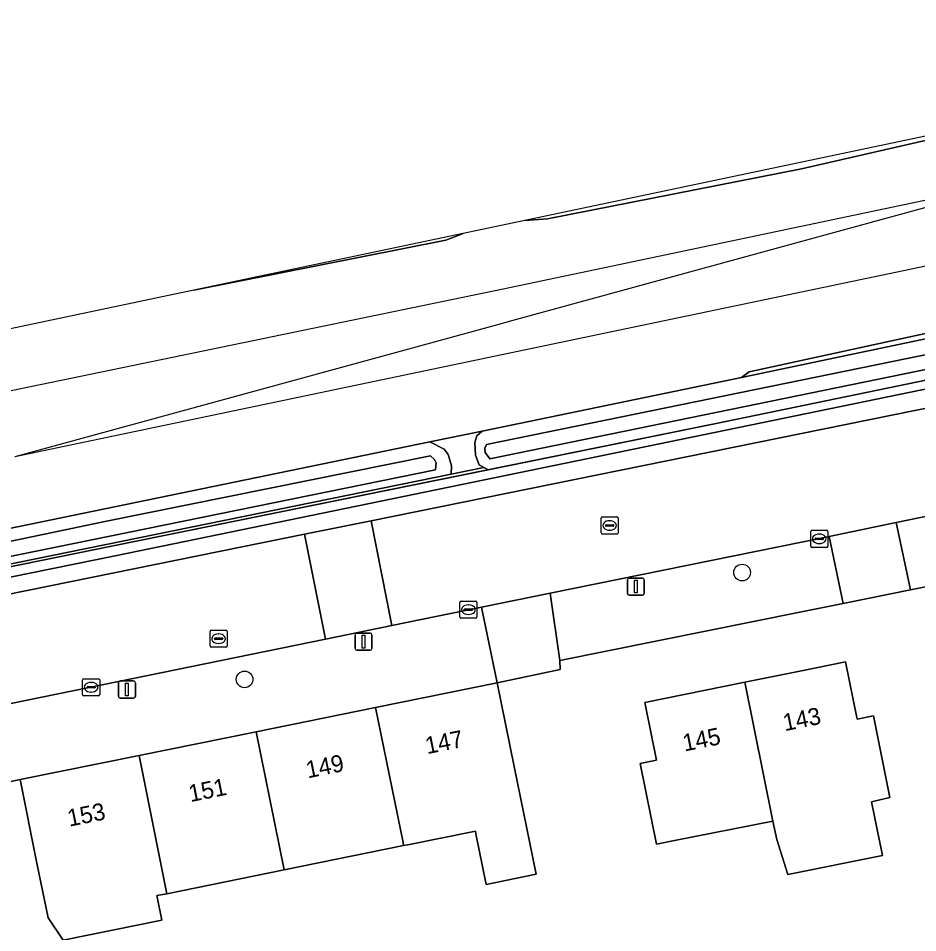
# Model space of a CAD drawing. Extents: x 162989 to 165008, y 383432 to 384338.
# Drawn here: x 163454.1 to 163506.8, y 384026.4 to 384080 of the extents above; entities that cross this region are included whole.
import ezdxf

# ---------------------------------------------------------------- set-up
doc = ezdxf.new("R2010")
doc.units = 0
for name, color, linetype in [('IMGEO_Berm_groen', 7, 'Continuous'), ('IMGEO_Boom', 7, 'Continuous'), ('IMGEO_Brandkraan', 7, 'Continuous'), ('IMGEO_Erf', 7, 'Continuous'), ('IMGEO_Grasland_overig', 7, 'Continuous'), ('IMGEO_Greppel_droge_sloot', 7, 'Continuous'), ('IMGEO_Groenvoorziening', 7, 'Continuous'), ('IMGEO_Haag', 7, 'Continuous'), ('IMGEO_Hek', 7, 'Continuous'), ('IMGEO_Kolk', 7, 'Continuous'), ('IMGEO_Lichtmast', 7, 'Continuous'), ('IMGEO_Oever', 7, 'Continuous'), ('IMGEO_Pand', 7, 'Continuous'), ('IMGEO_Pand_nummerreeks', 7, 'Continuous'), ('IMGEO_Rijbaan_lokaal_gesloten', 7, 'Continuous'), ('IMGEO_Rijbaan_lokaal_open', 7, 'Continuous'), ('IMGEO_Rioolput', 7, 'Continuous'), ('IMGEO_Spoor', 7, 'Continuous'), ('IMGEO_Spoorbaan_halfverhard', 7, 'Continuous'), ('IMGEO_Voetpad_open', 7, 'Continuous')]:
    doc.layers.add(name, color=color, linetype=linetype)

msp = doc.modelspace()

# ---------------------------------------------------------------- linework, layer by layer
at = {"layer": 'IMGEO_Berm_groen'}
msp.add_lwpolyline([(163403.711, 384033.585), (163404.28, 384033.872), (163406.108, 384034.653), (163407.951, 384035.397), (163409.808, 384036.105), (163408.734, 384037.023), (163408.564, 384037.598), (163419.561, 384040.874), (163422.031, 384041.436), (163442.263, 384045.543), (163459.651, 384049.074), (163481.625, 384053.535), (163481.381, 384053.662), (163479.459, 384053.271), (163432.67, 384043.744), (163416.877, 384040.507), (163403.247, 384036.139)], dxfattribs=at)
at = {"layer": 'IMGEO_Boom'}
for centre in [(163496.516, 384047.512), (163467.359, 384041.249)]:
    msp.add_circle(centre, 0.489, dxfattribs=at)
at = {"layer": 'IMGEO_Brandkraan'}
for p, q in [((163465.334, 384043.208), (163465.334, 384044.06)), ((163465.409, 384044.134), (163466.261, 384044.134)), ((163465.593, 384043.628), (163465.593, 384043.64)), ((163465.636, 384043.677), (163466.034, 384043.677)), ((163465.822, 384043.914), (163465.847, 384043.914)), ((163466.077, 384043.64), (163466.077, 384043.628)), ((163466.335, 384044.06), (163466.335, 384043.208)), ((163466.261, 384043.134), (163465.409, 384043.134)), ((163466.031, 384043.591), (163465.633, 384043.591)), ((163465.845, 384043.354), (163465.82, 384043.354))]:
    msp.add_line(p, q, dxfattribs=at)
for points in [[(163465.334, 384043.208), (163465.334, 384044.06)], [(163465.409, 384044.134), (163466.261, 384044.134)], [(163466.335, 384044.06), (163466.335, 384043.208)], [(163466.261, 384043.134), (163465.409, 384043.134)]]:
    msp.add_lwpolyline(points, dxfattribs=at)
for centre, radius, start, end in [((163465.411, 384044.058), 0.0765, 91.552, 178.448), ((163465.411, 384044.058), 0.0765, 91.552, 178.448), ((163465.633, 384043.637), 0.0403, 85.8775, 175.7526), ((163465.63, 384043.627), 0.0366, 178.938, 274.7102), ((163466.034, 384043.634), 0.043, 264.8664, 352.4533), ((163466.038, 384043.639), 0.0386, 1.7309, 96.639), ((163466.259, 384044.058), 0.0765, 1.552, 88.448), ((163466.259, 384044.058), 0.0765, 1.552, 88.448), ((163465.411, 384043.21), 0.0765, 181.552, 268.448), ((163465.411, 384043.21), 0.0765, 181.552, 268.448), ((163466.259, 384043.21), 0.0765, 271.552, 358.448), ((163466.259, 384043.21), 0.0765, 271.552, 358.448)]:
    msp.add_arc(centre, radius, start, end, dxfattribs=at)
for centre, major_axis, ratio, start_param, end_param in [((163465.821, 384043.634), (-0.387, 0.002), 0.722429, 4.712389, 7.853982), ((163465.846, 384043.634), (-0.39, 0.002), 0.717154, 1.570796, 4.712389)]:
    msp.add_ellipse(centre, major_axis=major_axis, ratio=ratio, start_param=start_param, end_param=end_param, dxfattribs=at)
at = {"layer": 'IMGEO_Erf'}
msp.add_lwpolyline([(163527.117, 384050.695), (163506.394, 384046.506), (163502.447, 384045.7), (163500, 384045.203), (163485.829, 384042.347), (163485.854, 384041.829), (163482.158, 384041.04), (163483.151, 384036.14), (163484.447, 384029.827), (163481.519, 384029.227), (163480.918, 384032.197), (163480.886, 384032.353), (163476.921, 384031.55), (163476.678, 384031.5), (163469.673, 384030.08), (163462.793, 384028.685), (163462.215, 384028.568), (163462.506, 384027.135), (163456.714, 384025.961), (163455.847, 384027.273), (163455.189, 384030.471), (163454.196, 384035.371), (163450.784, 384034.639)], dxfattribs=at)
msp.add_lwpolyline([(163498.543, 384031.856), (163498.324, 384032.939), (163492.554, 384031.806), (163491.503, 384031.597), (163490.545, 384036.323), (163491.491, 384036.515), (163490.806, 384039.89), (163496.68, 384041.081), (163500, 384041.754), (163502.575, 384042.276), (163503.254, 384038.921), (163504.21, 384039.114), (163505.182, 384034.315), (163504.097, 384034.073), (163504.74, 384030.926), (163499.194, 384029.802)], close=True, dxfattribs=at)
at = {"layer": 'IMGEO_Grasland_overig'}
for points in [[(163483.781, 384068.146), (163485.116, 384068.256), (163500.004, 384071.187), (163512.279, 384073.997), (163528.462, 384077.141), (163529.295, 384077.717), (163523.236, 384076.456)], [(163567.891, 384071.31), (163567.147, 384072.016), (163567.019, 384073.036), (163567.705, 384073.624), (163568.981, 384073.967), (163576.539, 384075.585), (163576.38, 384076.349), (163564.027, 384073.934), (163544.976, 384069.548), (163534.604, 384067.329), (163533.632, 384066.876), (163532.615, 384066.725), (163530.964, 384066.68), (163496.927, 384059.282), (163496.482, 384058.939), (163551.444, 384070.499), (163563.608, 384072.965), (163564.314, 384072.884), (163564.557, 384072.489), (163564.885, 384070.689)], [(163464.376, 384064.059), (163479.156, 384066.999), (163480.177, 384067.387)], [(163481.272, 384055.806), (163478.222, 384055.178), (163479.052, 384054.743), (163479.296, 384054.442), (163479.481, 384053.775), (163479.459, 384053.271), (163481.381, 384053.662), (163481.106, 384053.827), (163480.891, 384054.4), (163480.854, 384055.133), (163480.976, 384055.531)]]:
    msp.add_lwpolyline(points, close=True, dxfattribs=at)
at = {"layer": 'IMGEO_Greppel_droge_sloot'}
for points in [[(163564.885, 384070.689), (163564.557, 384072.489), (163564.314, 384072.884), (163563.608, 384072.965), (163551.444, 384070.499), (163496.482, 384058.939), (163481.272, 384055.806), (163480.976, 384055.531), (163480.854, 384055.133), (163480.891, 384054.4), (163481.106, 384053.827), (163481.381, 384053.662), (163481.625, 384053.535), (163494.89, 384056.228), (163559.208, 384069.516)], [(163562.988, 384071.656), (163555.555, 384070.298), (163529.787, 384064.894), (163481.54, 384055.015), (163481.436, 384054.813), (163481.452, 384054.547), (163481.731, 384054.178), (163563.229, 384070.88)], [(163555.555, 384070.298), (163562.988, 384071.656), (163563.229, 384070.88), (163481.731, 384054.178), (163481.452, 384054.547), (163481.436, 384054.813), (163481.54, 384055.015), (163529.787, 384064.894)], [(163478.556, 384053.532), (163478.585, 384053.939), (163478.488, 384054.149), (163478.256, 384054.352), (163459.264, 384050.531), (163441.809, 384046.869), (163434.123, 384044.479)]]:
    msp.add_lwpolyline(points, close=True, dxfattribs=at)
at = {"layer": 'IMGEO_Groenvoorziening'}
for points in [[(163721.236, 384103.128), (163651.615, 384088.607), (163609.784, 384079.965), (163577.034, 384073.199), (163567.891, 384071.31), (163564.885, 384070.689), (163559.208, 384069.516), (163494.89, 384056.228), (163481.625, 384053.535), (163459.651, 384049.074), (163442.263, 384045.543), (163422.031, 384041.436), (163419.561, 384040.874), (163408.564, 384037.598), (163408.734, 384037.023), (163409.522, 384037.258), (163419.713, 384040.294), (163422.158, 384040.849), (163459.771, 384048.486), (163651.736, 384088.019), (163830.895, 384125.387)], [(163830.895, 384125.387), (163651.736, 384088.019), (163459.771, 384048.486), (163422.158, 384040.849), (163419.713, 384040.294), (163409.522, 384037.258), (163408.734, 384037.023), (163409.808, 384036.105), (163410.773, 384036.455), (163412.582, 384037.103), (163414.405, 384037.712), (163416.239, 384038.284), (163418.085, 384038.817), (163419.942, 384039.312), (163421.809, 384039.768), (163423.331, 384040.11), (163470.865, 384049.76), (163474.78, 384050.554), (163569.015, 384069.685), (163584.838, 384072.976), (163644.593, 384085.348), (163648.507, 384086.167), (163682.411, 384093.294), (163707.965, 384098.574)]]:
    msp.add_lwpolyline(points, dxfattribs=at)
at = {"layer": 'IMGEO_Haag'}
msp.add_lwpolyline([(163721.236, 384103.128), (163651.615, 384088.607), (163609.784, 384079.965), (163577.034, 384073.199), (163567.891, 384071.31), (163564.885, 384070.689), (163559.208, 384069.516), (163494.89, 384056.228), (163481.625, 384053.535), (163459.651, 384049.074), (163442.263, 384045.543), (163422.031, 384041.436), (163419.561, 384040.874), (163408.564, 384037.598), (163408.734, 384037.023), (163409.522, 384037.258), (163419.713, 384040.294), (163422.158, 384040.849), (163459.771, 384048.486), (163651.736, 384088.019), (163830.895, 384125.387)], dxfattribs=at)
at = {"layer": 'IMGEO_Hek'}
for points in [[(163830.751, 384125.97), (163651.615, 384088.607), (163494.89, 384056.228), (163459.651, 384049.074)], [(163459.651, 384049.074), (163442.263, 384045.543)]]:
    msp.add_lwpolyline(points, dxfattribs=at)
at = {"layer": 'IMGEO_Kolk'}
for p, q in [((163500.539, 384049.062), (163500.539, 384049.914)), ((163500.614, 384049.988), (163501.466, 384049.988)), ((163500.841, 384049.531), (163501.239, 384049.531)), ((163501.027, 384049.768), (163501.052, 384049.768)), ((163501.54, 384049.914), (163501.54, 384049.062)), ((163501.466, 384048.988), (163500.614, 384048.988)), ((163500.798, 384049.482), (163500.798, 384049.494)), ((163501.236, 384049.445), (163500.838, 384049.445)), ((163501.05, 384049.208), (163501.025, 384049.208)), ((163501.282, 384049.494), (163501.282, 384049.482)), ((163479.974, 384044.91), (163479.974, 384045.762)), ((163480.049, 384045.836), (163480.901, 384045.836)), ((163480.975, 384045.762), (163480.975, 384044.91)), ((163480.233, 384045.33), (163480.233, 384045.342)), ((163480.671, 384045.293), (163480.273, 384045.293)), ((163480.276, 384045.379), (163480.674, 384045.379)), ((163480.462, 384045.616), (163480.487, 384045.616)), ((163480.717, 384045.342), (163480.717, 384045.33)), ((163480.901, 384044.836), (163480.049, 384044.836)), ((163480.485, 384045.056), (163480.46, 384045.056)), ((163457.862, 384040.362), (163457.862, 384041.214)), ((163457.937, 384041.288), (163458.789, 384041.288)), ((163458.35, 384041.068), (163458.375, 384041.068)), ((163458.863, 384041.214), (163458.863, 384040.362)), ((163458.121, 384040.782), (163458.121, 384040.794)), ((163458.559, 384040.745), (163458.161, 384040.745)), ((163458.164, 384040.831), (163458.562, 384040.831)), ((163458.373, 384040.508), (163458.348, 384040.508)), ((163458.605, 384040.794), (163458.605, 384040.782)), ((163458.789, 384040.288), (163457.937, 384040.288))]:
    msp.add_line(p, q, dxfattribs=at)
for points in [[(163500.539, 384049.062), (163500.539, 384049.914)], [(163500.614, 384049.988), (163501.466, 384049.988)], [(163501.54, 384049.914), (163501.54, 384049.062)], [(163501.466, 384048.988), (163500.614, 384048.988)], [(163479.974, 384044.91), (163479.974, 384045.762)], [(163480.049, 384045.836), (163480.901, 384045.836)], [(163480.975, 384045.762), (163480.975, 384044.91)], [(163480.901, 384044.836), (163480.049, 384044.836)], [(163457.862, 384040.362), (163457.862, 384041.214)], [(163457.937, 384041.288), (163458.789, 384041.288)], [(163458.863, 384041.214), (163458.863, 384040.362)], [(163458.789, 384040.288), (163457.937, 384040.288)]]:
    msp.add_lwpolyline(points, dxfattribs=at)
for centre, radius, start, end in [((163500.616, 384049.912), 0.0765, 91.552, 178.448), ((163500.616, 384049.912), 0.0765, 91.552, 178.448), ((163500.838, 384049.491), 0.0403, 85.8775, 175.7526), ((163501.243, 384049.493), 0.0386, 1.7309, 96.639), ((163501.464, 384049.912), 0.0765, 1.552, 88.448), ((163501.464, 384049.912), 0.0765, 1.552, 88.448), ((163500.616, 384049.064), 0.0765, 181.552, 268.448), ((163500.616, 384049.064), 0.0765, 181.552, 268.448), ((163500.835, 384049.481), 0.0366, 178.938, 274.7102), ((163501.239, 384049.488), 0.043, 264.8664, 352.4533), ((163501.464, 384049.064), 0.0765, 271.552, 358.448), ((163501.464, 384049.064), 0.0765, 271.552, 358.448), ((163480.051, 384045.76), 0.0765, 91.552, 178.448), ((163480.051, 384045.76), 0.0765, 91.552, 178.448), ((163480.899, 384045.76), 0.0765, 1.552, 88.448), ((163480.899, 384045.76), 0.0765, 1.552, 88.448), ((163480.273, 384045.339), 0.0403, 85.8775, 175.7526), ((163480.27, 384045.329), 0.0366, 178.938, 274.7102), ((163480.674, 384045.336), 0.043, 264.8664, 352.4533), ((163480.678, 384045.341), 0.0386, 1.7309, 96.639), ((163480.051, 384044.912), 0.0765, 181.552, 268.448), ((163480.051, 384044.912), 0.0765, 181.552, 268.448), ((163480.899, 384044.912), 0.0765, 271.552, 358.448), ((163480.899, 384044.912), 0.0765, 271.552, 358.448), ((163457.939, 384041.212), 0.0765, 91.552, 178.448), ((163457.939, 384041.212), 0.0765, 91.552, 178.448), ((163458.787, 384041.212), 0.0765, 1.552, 88.448), ((163458.787, 384041.212), 0.0765, 1.552, 88.448), ((163458.161, 384040.791), 0.0403, 85.8775, 175.7526), ((163458.158, 384040.781), 0.0366, 178.938, 274.7102), ((163458.562, 384040.788), 0.043, 264.8664, 352.4533), ((163458.566, 384040.793), 0.0386, 1.7309, 96.639), ((163457.939, 384040.364), 0.0765, 181.552, 268.448), ((163457.939, 384040.364), 0.0765, 181.552, 268.448), ((163458.787, 384040.364), 0.0765, 271.552, 358.448), ((163458.787, 384040.364), 0.0765, 271.552, 358.448)]:
    msp.add_arc(centre, radius, start, end, dxfattribs=at)
for centre, major_axis, ratio, start_param, end_param in [((163501.026, 384049.488), (-0.387, 0.002), 0.722429, 4.712389, 7.853982), ((163501.051, 384049.488), (-0.39, 0.002), 0.717154, 1.570796, 4.712389), ((163480.461, 384045.336), (-0.387, 0.002), 0.722429, 4.712389, 7.853982), ((163480.486, 384045.336), (-0.39, 0.002), 0.717154, 1.570796, 4.712389), ((163458.349, 384040.788), (-0.387, 0.002), 0.722429, 4.712389, 7.853982), ((163458.374, 384040.788), (-0.39, 0.002), 0.717154, 1.570796, 4.712389)]:
    msp.add_ellipse(centre, major_axis=major_axis, ratio=ratio, start_param=start_param, end_param=end_param, dxfattribs=at)
at = {"layer": 'IMGEO_Lichtmast'}
for p, q in [((163489.792, 384046.29), (163489.792, 384047.09)), ((163489.792, 384047.09), (163489.792, 384046.29)), ((163489.892, 384047.19), (163490.682, 384047.19)), ((163490.682, 384047.19), (163489.892, 384047.19)), ((163490.782, 384047.09), (163490.782, 384046.29)), ((163490.782, 384046.29), (163490.782, 384047.09)), ((163490.682, 384046.19), (163489.892, 384046.19)), ((163489.892, 384046.19), (163490.682, 384046.19)), ((163473.831, 384043.061), (163473.831, 384043.861)), ((163473.831, 384043.861), (163473.831, 384043.061)), ((163473.931, 384043.961), (163474.721, 384043.961)), ((163474.721, 384043.961), (163473.931, 384043.961)), ((163474.821, 384043.861), (163474.821, 384043.061)), ((163474.821, 384043.061), (163474.821, 384043.861)), ((163474.721, 384042.961), (163473.931, 384042.961)), ((163473.931, 384042.961), (163474.721, 384042.961)), ((163459.965, 384040.254), (163459.965, 384041.054)), ((163459.965, 384041.054), (163459.965, 384040.254)), ((163460.065, 384041.154), (163460.855, 384041.154)), ((163460.855, 384041.154), (163460.065, 384041.154)), ((163460.955, 384041.054), (163460.955, 384040.254)), ((163460.955, 384040.254), (163460.955, 384041.054)), ((163460.855, 384040.154), (163460.065, 384040.154)), ((163460.065, 384040.154), (163460.855, 384040.154))]:
    msp.add_line(p, q, dxfattribs=at)
for points in [[(163490.212, 384047.065), (163490.362, 384047.065), (163490.362, 384046.315), (163490.212, 384046.315), (163490.212, 384047.065)], [(163474.251, 384043.836), (163474.401, 384043.836), (163474.401, 384043.086), (163474.251, 384043.086), (163474.251, 384043.836)], [(163460.385, 384041.029), (163460.535, 384041.029), (163460.535, 384040.279), (163460.385, 384040.279), (163460.385, 384041.029)]]:
    msp.add_lwpolyline(points, dxfattribs=at)
for centre, start, end in [((163489.892, 384047.09), 90, 180), ((163489.892, 384047.09), 90, 180), ((163490.682, 384047.09), 0, 90), ((163490.682, 384047.09), 360, 90), ((163489.892, 384046.29), 180, 270), ((163489.892, 384046.29), 180, 270), ((163490.682, 384046.29), 270, 0), ((163490.682, 384046.29), 270, 0), ((163473.931, 384043.861), 90, 180), ((163473.931, 384043.861), 90, 180), ((163474.721, 384043.861), 0, 90), ((163474.721, 384043.861), 360, 90), ((163473.931, 384043.061), 180, 270), ((163473.931, 384043.061), 180, 270), ((163474.721, 384043.061), 270, 0), ((163474.721, 384043.061), 270, 0), ((163460.065, 384041.054), 90, 180), ((163460.065, 384041.054), 90, 180), ((163460.855, 384041.054), 0, 90), ((163460.855, 384041.054), 360, 90), ((163460.065, 384040.254), 180, 270), ((163460.065, 384040.254), 180, 270), ((163460.855, 384040.254), 270, 0), ((163460.855, 384040.254), 270, 0)]:
    msp.add_arc(centre, 0.1, start, end, dxfattribs=at)
at = {"layer": 'IMGEO_Oever'}
for points in [[(163441.356, 384047.511), (163432.971, 384044.842), (163432.565, 384044.482), (163432.437, 384044.125), (163432.67, 384043.744), (163479.459, 384053.271), (163479.481, 384053.775), (163479.296, 384054.442), (163479.052, 384054.743), (163478.222, 384055.178), (163446.456, 384048.636)], [(163478.556, 384053.532), (163434.123, 384044.479), (163441.809, 384046.869), (163459.264, 384050.531), (163478.256, 384054.352), (163478.488, 384054.149), (163478.585, 384053.939)]]:
    msp.add_lwpolyline(points, close=True, dxfattribs=at)
at = {"layer": 'IMGEO_Pand'}
for points in [[(163504.097, 384034.073), (163505.182, 384034.315), (163504.21, 384039.114), (163503.254, 384038.921), (163502.575, 384042.276), (163500, 384041.754), (163496.68, 384041.081), (163498.324, 384032.939), (163498.543, 384031.856), (163499.194, 384029.802), (163504.74, 384030.926)], [(163483.151, 384036.14), (163482.158, 384041.04), (163475.037, 384039.596), (163476.642, 384031.678), (163476.678, 384031.5), (163476.921, 384031.55), (163480.886, 384032.353), (163480.918, 384032.197), (163481.519, 384029.227), (163484.447, 384029.827)], [(163496.68, 384041.081), (163490.806, 384039.89), (163491.491, 384036.515), (163490.545, 384036.323), (163491.503, 384031.597), (163492.554, 384031.806), (163498.324, 384032.939)], [(163475.037, 384039.596), (163468.032, 384038.176), (163469.673, 384030.08), (163476.678, 384031.5), (163476.642, 384031.678)], [(163468.032, 384038.176), (163461.173, 384036.786), (163462.793, 384028.685), (163469.673, 384030.08)], [(163461.173, 384036.786), (163454.196, 384035.371), (163455.189, 384030.471), (163455.847, 384027.273), (163456.714, 384025.961), (163462.506, 384027.135), (163462.215, 384028.568), (163462.793, 384028.685)]]:
    msp.add_lwpolyline(points, close=True, dxfattribs=at)
at = {"layer": 'IMGEO_Rijbaan_lokaal_gesloten'}
msp.add_lwpolyline([(163562.613, 384061.968), (163570.204, 384063.489), (163569.015, 384069.685), (163474.78, 384050.554), (163475.982, 384044.399), (163481.25, 384045.474), (163485.275, 384046.295), (163500, 384049.301), (163501.629, 384049.627), (163505.545, 384050.443), (163511.524, 384051.675), (163511.116, 384053.482), (163524.323, 384056.16), (163524.689, 384054.387), (163525.413, 384054.536), (163530.123, 384055.476), (163531.335, 384055.717), (163530.991, 384057.584), (163537.654, 384058.848), (163538.013, 384057.046), (163540.262, 384057.493), (163542.885, 384058.015), (163542.496, 384059.955), (163562.23, 384063.883)], close=True, dxfattribs=at)
for points in [[(163470.865, 384049.76), (163423.331, 384040.11), (163421.809, 384039.768), (163419.942, 384039.312), (163418.085, 384038.817), (163416.239, 384038.284), (163414.405, 384037.712), (163412.582, 384037.103), (163410.773, 384036.455), (163412.913, 384030.74), (163417.003, 384032.055)], [(163423.574, 384033.701), (163427.529, 384034.508), (163449.446, 384038.982), (163452.88, 384039.683), (163472.098, 384043.606), (163470.865, 384049.76)]]:
    msp.add_lwpolyline(points, dxfattribs=at)
at = {"layer": 'IMGEO_Rijbaan_lokaal_open'}
msp.add_lwpolyline([(163474.78, 384050.554), (163470.865, 384049.76), (163472.098, 384043.606), (163475.982, 384044.399)], close=True, dxfattribs=at)
at = {"layer": 'IMGEO_Rioolput'}
for p, q in [((163488.255, 384049.846), (163488.255, 384050.698)), ((163488.33, 384050.772), (163489.182, 384050.772)), ((163489.256, 384050.698), (163489.256, 384049.846)), ((163488.514, 384050.266), (163488.514, 384050.278)), ((163488.952, 384050.229), (163488.554, 384050.229)), ((163488.557, 384050.315), (163488.955, 384050.315)), ((163488.743, 384050.552), (163488.768, 384050.552)), ((163488.998, 384050.278), (163488.998, 384050.266)), ((163489.182, 384049.772), (163488.33, 384049.772)), ((163488.766, 384049.992), (163488.741, 384049.992))]:
    msp.add_line(p, q, dxfattribs=at)
for points in [[(163488.255, 384049.846), (163488.255, 384050.698)], [(163488.33, 384050.772), (163489.182, 384050.772)], [(163489.256, 384050.698), (163489.256, 384049.846)], [(163489.182, 384049.772), (163488.33, 384049.772)]]:
    msp.add_lwpolyline(points, dxfattribs=at)
for centre, radius, start, end in [((163488.332, 384050.696), 0.0765, 91.552, 178.448), ((163488.332, 384050.696), 0.0765, 91.552, 178.448), ((163489.18, 384050.696), 0.0765, 1.552, 88.448), ((163489.18, 384050.696), 0.0765, 1.552, 88.448), ((163488.554, 384050.275), 0.0403, 85.8775, 175.7526), ((163488.551, 384050.265), 0.0366, 178.938, 274.7102), ((163488.955, 384050.272), 0.043, 264.8664, 352.4533), ((163488.959, 384050.277), 0.0386, 1.7309, 96.639), ((163488.332, 384049.848), 0.0765, 181.552, 268.448), ((163488.332, 384049.848), 0.0765, 181.552, 268.448), ((163489.18, 384049.848), 0.0765, 271.552, 358.448), ((163489.18, 384049.848), 0.0765, 271.552, 358.448)]:
    msp.add_arc(centre, radius, start, end, dxfattribs=at)
for centre, major_axis, ratio, start_param, end_param in [((163488.742, 384050.272), (-0.387, 0.002), 0.722429, 4.712389, 7.853982), ((163488.767, 384050.272), (-0.39, 0.002), 0.717154, 1.570796, 4.712389)]:
    msp.add_ellipse(centre, major_axis=major_axis, ratio=ratio, start_param=start_param, end_param=end_param, dxfattribs=at)
at = {"layer": 'IMGEO_Spoor'}
for points in [[(163575.669, 384079.775), (163482.894, 384060.374)], [(163514.005, 384070.749), (163482.504, 384064.124)], [(163514.005, 384070.749), (163483.077, 384062.28)], [(163482.504, 384064.124), (163438.347, 384055.003), (163304.284, 384027.02), (163290.651, 384024.258), (163275.14, 384021.273), (163261.909, 384018.846), (163250.276, 384016.868), (163239.034, 384015.076), (163225.051, 384013.191), (163210.675, 384011.424), (163197.565, 384010.035), (163186.306, 384009.051), (163170.778, 384007.955), (163157.742, 384007.242), (163145.353, 384006.773), (163136.4, 384006.585), (163127.534, 384006.532), (163114.97, 384006.669), (163093.304, 384007.27), (163079.785, 384007.903), (163066.124, 384008.71), (163050.352, 384009.854), (163020.285, 384012.339), (163007.925, 384013.445)], [(163482.179, 384062.042), (163453.899, 384054.293)], [(163483.077, 384062.28), (163482.179, 384062.042)], [(163482.894, 384060.374), (163453.899, 384054.293)]]:
    msp.add_lwpolyline(points, dxfattribs=at)
at = {"layer": 'IMGEO_Spoorbaan_halfverhard'}
for points in [[(163512.279, 384073.997), (163500.004, 384071.187), (163485.116, 384068.256), (163483.781, 384068.146), (163480.177, 384067.387), (163479.156, 384066.999), (163464.376, 384064.059), (163440.923, 384059.119), (163424.92, 384055.664), (163424.438, 384055.647), (163420.833, 384054.888), (163419.919, 384054.35), (163380.017, 384046.291)], [(163390.428, 384033.418), (163407.515, 384038.818), (163419.45, 384042.131), (163441.356, 384047.511), (163446.456, 384048.636), (163478.222, 384055.178), (163481.272, 384055.806), (163496.482, 384058.939), (163496.927, 384059.282), (163530.964, 384066.68)]]:
    msp.add_lwpolyline(points, dxfattribs=at)
at = {"layer": 'IMGEO_Voetpad_open'}
for points in [[(163527.117, 384050.695), (163525.413, 384054.536), (163524.689, 384054.387), (163511.524, 384051.675), (163505.545, 384050.443), (163506.394, 384046.506)], [(163505.545, 384050.443), (163501.629, 384049.627), (163502.447, 384045.7), (163506.394, 384046.506)], [(163502.447, 384045.7), (163501.629, 384049.627), (163500, 384049.301), (163485.275, 384046.295), (163485.829, 384042.347), (163500, 384045.203)], [(163481.25, 384045.474), (163482.158, 384041.04), (163485.854, 384041.829), (163485.829, 384042.347), (163485.275, 384046.295)]]:
    msp.add_lwpolyline(points, close=True, dxfattribs=at)
for points in [[(163475.037, 384039.596), (163482.158, 384041.04), (163481.25, 384045.474), (163475.982, 384044.399), (163472.098, 384043.606), (163452.88, 384039.683), (163452.977, 384039.195), (163449.534, 384038.538), (163449.446, 384038.982), (163427.529, 384034.508), (163427.623, 384034.074), (163423.671, 384033.254), (163423.574, 384033.701)], [(163408.279, 384026.579), (163410.036, 384026.962), (163450.636, 384035.203), (163450.784, 384034.639), (163454.196, 384035.371), (163461.173, 384036.786), (163468.032, 384038.176), (163475.037, 384039.596)]]:
    msp.add_lwpolyline(points, dxfattribs=at)

# ---------------------------------------------------------------- texts
at = {"layer": 'IMGEO_Pand_nummerreeks'}
for s, rotation, p in [('143', 11.4592, (163499.019, 384038.209)), ('147', 11.4592, (163478.053, 384036.861)), ('145', 11.4592, (163493.138, 384037.016)), ('149', 11.4592, (163471.062, 384035.444)), ('151', 11.4608, (163464.184, 384034.05)), ('153', 11.4608, (163457.081, 384032.609))]:
    msp.add_text(s, height=1, rotation=rotation, dxfattribs=at).set_placement(p)

doc.saveas('drawing.dxf')
